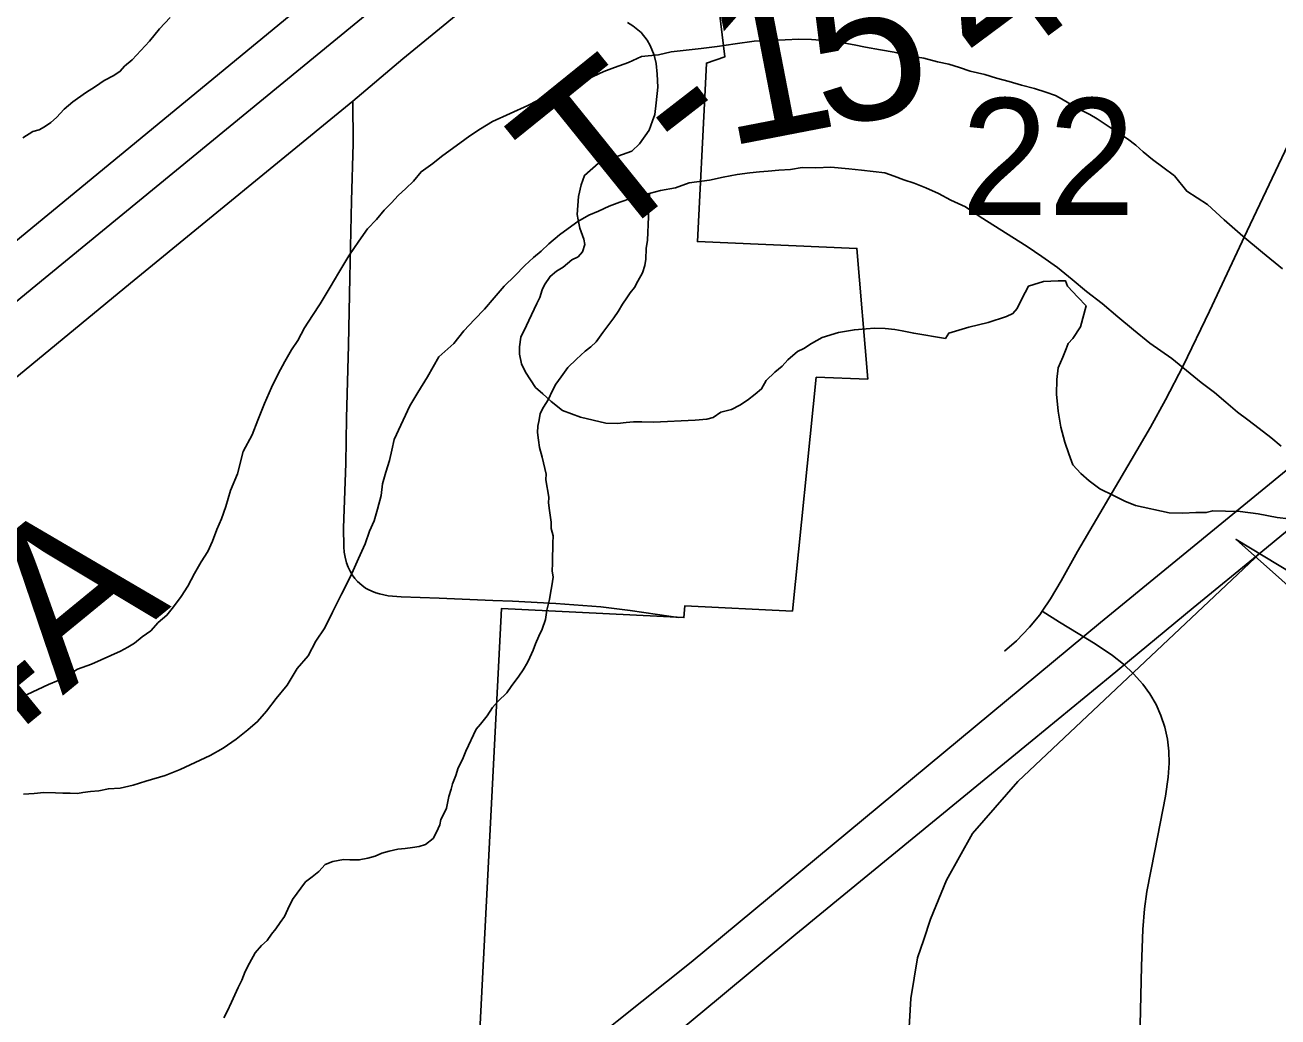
# Model space of a CAD drawing. Extents: x 2.4 to 73.1, y 4.5 to 25.6.
# Drawn here: x 47.6768 to 47.901, y 22.6562 to 22.8338 of the extents above; entities that cross this region are included whole.
import ezdxf

# ---------------------------------------------------------------- set-up
doc = ezdxf.new("R2010")
doc.units = 0
for name, color, linetype in [('GM_X_City_Street', 7, 'Continuous'), ('GM_X_County_Road', 7, 'Continuous'), ('GM_X_Interchange_Ramps', 7, 'Continuous'), ('GM_X_Major_River', 7, 'Continuous'), ('GM_X_Minor_River', 7, 'Continuous'), ('GM_X_Section_Text', 7, 'Continuous'), ('GM_X_Township_Road', 7, 'Continuous'), ('GM_X_Township_Road_Text', 7, 'Continuous'), ('GM_X_US_Route', 7, 'Continuous'), ('SH_Text', 7, 'Continuous')]:
    doc.layers.add(name, color=color, linetype=linetype)

msp = doc.modelspace()

# ---------------------------------------------------------------- linework, layer by layer
at = {"layer": 'GM_X_City_Street'}
for points in [[(47.85212, 22.72168), (47.85422, 22.72357), (47.8566, 22.72598), (47.85842, 22.72821), (47.85884, 22.72884), (47.86035, 22.73105), (47.86227, 22.73428), (47.86519, 22.73952), (47.87475, 22.75586), (47.87821, 22.76177), (47.88093, 22.76667), (47.88406, 22.77277), (47.88881, 22.78257), (47.89552, 22.79695), (47.90341, 22.81353), (47.90533, 22.81798), (47.90623, 22.82036), (47.9069, 22.82259), (47.9081, 22.82729)], [(47.8764, 22.65477), (47.8766, 22.66535), (47.87686, 22.67187), (47.87717, 22.67559), (47.8776, 22.67867), (47.87903, 22.68599), (47.8809, 22.69577), (47.88139, 22.69916), (47.88156, 22.70164), (47.88151, 22.70382), (47.88125, 22.70598), (47.88078, 22.7081), (47.8801, 22.71017), (47.87922, 22.71216), (47.87812, 22.71404), (47.87684, 22.71579), (47.87518, 22.71764), (47.87337, 22.71935), (47.87142, 22.7209), (47.86833, 22.72299), (47.86197, 22.72691), (47.85884, 22.72884)]]:
    msp.add_lwpolyline(points, dxfattribs=at)
at = {"layer": 'GM_X_County_Road'}
msp.add_lwpolyline([(47.79984, 22.84633), (47.80204, 22.8281), (47.79873, 22.82695), (47.79849, 22.82209), (47.79713, 22.79502), (47.82568, 22.79378), (47.82763, 22.7704), (47.81839, 22.77073), (47.81414, 22.72888), (47.79489, 22.72983), (47.79471, 22.72771), (47.76205, 22.72933), (47.75665, 22.62355)], dxfattribs=at)
at = {"layer": 'GM_X_Interchange_Ramps'}
for points in [[(47.83763, 22.67013), (47.83884, 22.67375), (47.84174, 22.6807), (47.84637, 22.6891), (47.85448, 22.69837), (47.89795, 22.73938)], [(47.83117, 22.55193), (47.83478, 22.65028), (47.83536, 22.65955), (47.83652, 22.6668), (47.83763, 22.67013)]]:
    msp.add_lwpolyline(points, dxfattribs=at)
at = {"layer": 'GM_X_Major_River'}
for points in [[(47.90183, 22.79011), (47.8983, 22.79305), (47.89476, 22.79599), (47.89142, 22.79892), (47.88845, 22.80166), (47.88471, 22.80403), (47.8825, 22.80675), (47.88045, 22.80832), (47.87858, 22.80969), (47.87691, 22.81106), (47.87561, 22.81224), (47.87412, 22.81341), (47.87281, 22.81421), (47.8687, 22.81697), (47.86739, 22.81776), (47.8657, 22.81856), (47.86458, 22.81916), (47.86364, 22.81976), (47.86233, 22.82055), (47.86121, 22.82115), (47.85951, 22.82176), (47.85744, 22.82238), (47.85517, 22.82301), (47.85291, 22.82364), (47.85065, 22.82426), (47.84857, 22.82489), (47.84593, 22.82552), (47.84405, 22.82614), (47.84216, 22.82676), (47.84008, 22.82719), (47.83763, 22.82782), (47.83498, 22.82827), (47.83234, 22.82891), (47.82988, 22.82935), (47.82724, 22.82979), (47.82516, 22.83023), (47.82289, 22.83066), (47.82062, 22.83091), (47.81758, 22.83118), (47.81531, 22.83124), (47.81283, 22.83111), (47.81017, 22.83099), (47.80732, 22.83087), (47.80389, 22.83039), (47.80065, 22.8299), (47.79779, 22.82959), (47.79512, 22.82928), (47.79246, 22.82897), (47.79017, 22.82846), (47.78712, 22.82815), (47.78481, 22.82707), (47.78232, 22.82619), (47.78041, 22.82547), (47.77848, 22.82457), (47.77714, 22.82385)], [(47.77714, 22.82385), (47.77848, 22.82457), (47.78041, 22.82547), (47.78232, 22.82619), (47.78481, 22.82707), (47.78712, 22.82815), (47.79017, 22.82846), (47.79246, 22.82897), (47.79512, 22.82928), (47.79779, 22.82959), (47.80065, 22.8299), (47.80389, 22.83039), (47.80732, 22.83087), (47.81017, 22.83099), (47.81283, 22.83111), (47.81531, 22.83124), (47.81758, 22.83118), (47.82062, 22.83091), (47.82289, 22.83066), (47.82516, 22.83023), (47.82724, 22.82979), (47.82988, 22.82935), (47.83234, 22.82891), (47.83498, 22.82827), (47.83763, 22.82782), (47.84008, 22.82719), (47.84216, 22.82676), (47.84405, 22.82614), (47.84593, 22.82552), (47.84857, 22.82489), (47.85065, 22.82426), (47.85291, 22.82364), (47.85517, 22.82301), (47.85744, 22.82238), (47.85951, 22.82176), (47.86121, 22.82115), (47.86233, 22.82055), (47.86364, 22.81976), (47.86458, 22.81916), (47.8657, 22.81856), (47.86739, 22.81776), (47.8687, 22.81697), (47.87281, 22.81421), (47.87412, 22.81341), (47.87561, 22.81224), (47.87691, 22.81106), (47.87858, 22.80969), (47.88045, 22.80832), (47.8825, 22.80675), (47.88471, 22.80403), (47.88845, 22.80166), (47.89142, 22.79892), (47.89476, 22.79599), (47.8983, 22.79305), (47.90183, 22.79011)], [(47.77714, 22.82385), (47.77579, 22.82331), (47.77464, 22.82277), (47.77349, 22.82223), (47.77253, 22.82188), (47.77157, 22.82152), (47.77042, 22.82098), (47.7685, 22.82027), (47.76677, 22.81936), (47.76043, 22.81649), (47.75831, 22.81521), (47.75637, 22.81393), (47.75463, 22.81264), (47.75289, 22.81136), (47.75134, 22.81026), (47.74979, 22.80897), (47.74767, 22.8075), (47.7463, 22.80583), (47.74493, 22.80453), (47.74357, 22.80324), (47.7424, 22.80194), (47.74104, 22.80065), (47.73967, 22.79897), (47.7381, 22.7973), (47.73653, 22.79506), (47.73475, 22.79245), (47.73297, 22.78946), (47.73139, 22.78684), (47.7296, 22.78384), (47.72822, 22.78179), (47.72683, 22.77955), (47.72564, 22.7773), (47.72446, 22.77562), (47.72326, 22.77356), (47.72207, 22.77131), (47.72087, 22.76887), (47.71966, 22.76605), (47.71844, 22.76305), (47.71743, 22.76041), (47.71583, 22.75742), (47.71479, 22.75345), (47.71357, 22.75045), (47.71274, 22.74762), (47.71192, 22.74536), (47.71112, 22.74348), (47.71031, 22.74141), (47.7095, 22.73953), (47.70831, 22.73767), (47.70712, 22.73561), (47.70592, 22.73336), (47.70474, 22.73149), (47.70336, 22.72962), (47.70219, 22.72814), (47.70063, 22.72685), (47.69927, 22.72536), (47.69772, 22.72426), (47.69636, 22.72316), (47.69521, 22.72243), (47.69386, 22.7217), (47.68867, 22.71936), (47.68618, 22.71848), (47.68444, 22.71738), (47.68271, 22.71648), (47.68098, 22.71576), (47.67906, 22.71486), (47.67714, 22.71396), (47.67503, 22.71325)], [(47.67503, 22.71325), (47.67714, 22.71396), (47.67906, 22.71486), (47.68098, 22.71576), (47.68271, 22.71648), (47.68444, 22.71738), (47.68618, 22.71848), (47.68867, 22.71936), (47.69386, 22.7217), (47.69521, 22.72243), (47.69636, 22.72316), (47.69772, 22.72426), (47.69927, 22.72536), (47.70063, 22.72685), (47.70219, 22.72814), (47.70336, 22.72962), (47.70474, 22.73149), (47.70592, 22.73336), (47.70712, 22.73561), (47.70831, 22.73767), (47.7095, 22.73953), (47.71031, 22.74141), (47.71112, 22.74348), (47.71192, 22.74536), (47.71274, 22.74762), (47.71357, 22.75045), (47.71479, 22.75345), (47.71583, 22.75742), (47.71743, 22.76041), (47.71844, 22.76305), (47.71966, 22.76605), (47.72087, 22.76887), (47.72207, 22.77131), (47.72326, 22.77356), (47.72446, 22.77562), (47.72564, 22.7773), (47.72683, 22.77955), (47.72822, 22.78179), (47.7296, 22.78384), (47.73139, 22.78684), (47.73297, 22.78946), (47.73475, 22.79245), (47.73653, 22.79506), (47.7381, 22.7973), (47.73967, 22.79897), (47.74104, 22.80065), (47.7424, 22.80194), (47.74357, 22.80324), (47.74493, 22.80453), (47.7463, 22.80583), (47.74767, 22.8075), (47.74979, 22.80897), (47.75134, 22.81026), (47.75289, 22.81136), (47.75463, 22.81264), (47.75637, 22.81393), (47.75831, 22.81521), (47.76043, 22.81649), (47.76677, 22.81936), (47.7685, 22.82027), (47.77042, 22.82098), (47.77157, 22.82152), (47.77253, 22.82188), (47.77349, 22.82223), (47.77464, 22.82277), (47.77579, 22.82331), (47.77714, 22.82385)], [(47.6765, 22.69612), (47.67841, 22.69626), (47.68012, 22.69641), (47.68221, 22.69636), (47.68354, 22.69632), (47.68487, 22.69629), (47.68619, 22.69626), (47.68715, 22.69642), (47.68848, 22.69658), (47.69, 22.69673), (47.69172, 22.69707), (47.69381, 22.6972), (47.69611, 22.69771), (47.6984, 22.69842), (47.70185, 22.69947), (47.70453, 22.70054), (47.70722, 22.7018), (47.70991, 22.70306), (47.71223, 22.70433), (47.71455, 22.70598), (47.71668, 22.70764), (47.71842, 22.70911), (47.71999, 22.71097), (47.72175, 22.71321), (47.72371, 22.71562), (47.7255, 22.71862), (47.72745, 22.72085), (47.72885, 22.72347), (47.73043, 22.7259), (47.73183, 22.72871), (47.73343, 22.7319), (47.73503, 22.73509), (47.73644, 22.73828), (47.73764, 22.74091), (47.73846, 22.74317), (47.73927, 22.74505), (47.73989, 22.74712), (47.74052, 22.74957), (47.74076, 22.75166), (47.74138, 22.75373), (47.742, 22.7558), (47.74243, 22.75769), (47.74286, 22.75958), (47.74567, 22.76559), (47.74706, 22.76802), (47.74884, 22.77082), (47.75083, 22.77438), (47.75355, 22.77678), (47.75531, 22.77901), (47.75726, 22.78105), (47.75902, 22.78291), (47.76078, 22.78495), (47.76254, 22.787), (47.76448, 22.78885), (47.76624, 22.7907), (47.7678, 22.79218), (47.76915, 22.79329), (47.77051, 22.79458), (47.77246, 22.79624), (47.774, 22.79734), (47.77574, 22.79863), (47.77767, 22.79972), (47.7794, 22.80043), (47.78132, 22.80133), (47.78324, 22.80204), (47.78534, 22.80275), (47.78783, 22.80345), (47.79051, 22.80414), (47.79318, 22.80464), (47.79567, 22.80553), (47.79929, 22.806), (47.80177, 22.80651), (47.80425, 22.80702), (47.80654, 22.80734), (47.80825, 22.80749), (47.80978, 22.80764), (47.81168, 22.80778), (47.81377, 22.80792), (47.81587, 22.80824), (47.81834, 22.80818)], [(47.6765, 22.69612), (47.67841, 22.69626), (47.68012, 22.69641), (47.68221, 22.69636), (47.68354, 22.69632), (47.68487, 22.69629), (47.68619, 22.69626), (47.68715, 22.69642), (47.68848, 22.69658), (47.69, 22.69673), (47.69172, 22.69707), (47.69381, 22.6972), (47.69611, 22.69771), (47.6984, 22.69842), (47.70185, 22.69947), (47.70453, 22.70054), (47.70722, 22.7018), (47.70991, 22.70306), (47.71223, 22.70433), (47.71455, 22.70598), (47.71668, 22.70764), (47.71842, 22.70911), (47.71999, 22.71097), (47.72175, 22.71321), (47.72371, 22.71562), (47.7255, 22.71862), (47.72745, 22.72085), (47.72885, 22.72347), (47.73043, 22.7259), (47.73183, 22.72871), (47.73343, 22.7319), (47.73503, 22.73509), (47.73644, 22.73828), (47.73764, 22.74091), (47.73846, 22.74317), (47.73927, 22.74505), (47.73989, 22.74712), (47.74052, 22.74957), (47.74076, 22.75166), (47.74138, 22.75373), (47.742, 22.7558), (47.74243, 22.75769), (47.74286, 22.75958), (47.74567, 22.76559), (47.74706, 22.76802), (47.74884, 22.77082), (47.75083, 22.77438), (47.75355, 22.77678), (47.75531, 22.77901), (47.75726, 22.78105), (47.75902, 22.78291), (47.76078, 22.78495), (47.76254, 22.787), (47.76448, 22.78885), (47.76624, 22.7907), (47.7678, 22.79218), (47.76915, 22.79329), (47.77051, 22.79458), (47.77246, 22.79624), (47.774, 22.79734), (47.77574, 22.79863), (47.77767, 22.79972), (47.7794, 22.80043), (47.78132, 22.80133), (47.78324, 22.80204), (47.78534, 22.80275), (47.78783, 22.80345), (47.79051, 22.80414), (47.79318, 22.80464), (47.79567, 22.80553), (47.79929, 22.806), (47.80177, 22.80651), (47.80425, 22.80702), (47.80654, 22.80734), (47.80825, 22.80749), (47.80978, 22.80764), (47.81168, 22.80778), (47.81377, 22.80792), (47.81587, 22.80824), (47.81834, 22.80818)], [(47.81834, 22.80818), (47.821, 22.8083), (47.82422, 22.80803), (47.82649, 22.80778), (47.82858, 22.80754), (47.83066, 22.8073), (47.83235, 22.80669), (47.83405, 22.80607), (47.83593, 22.80546), (47.838, 22.80464), (47.84026, 22.80364), (47.8425, 22.80244), (47.84513, 22.80123), (47.84775, 22.79946), (47.85616, 22.79412), (47.85878, 22.79234), (47.86158, 22.79037), (47.86418, 22.78822), (47.86678, 22.78606), (47.86958, 22.7839), (47.87237, 22.78155), (47.87516, 22.7792), (47.87814, 22.77685), (47.88206, 22.77409), (47.88466, 22.77194), (47.88727, 22.76978), (47.88969, 22.76801), (47.89174, 22.76625), (47.89378, 22.76449), (47.89565, 22.76311), (47.8977, 22.76154), (47.89975, 22.75997), (47.90161, 22.7584)], [(47.81834, 22.80818), (47.821, 22.8083), (47.82422, 22.80803), (47.82649, 22.80778), (47.82858, 22.80754), (47.83066, 22.8073), (47.83235, 22.80669), (47.83405, 22.80607), (47.83593, 22.80546), (47.838, 22.80464), (47.84026, 22.80364), (47.8425, 22.80244), (47.84513, 22.80123), (47.84775, 22.79946), (47.85616, 22.79412), (47.85878, 22.79234), (47.86158, 22.79037), (47.86418, 22.78822), (47.86678, 22.78606), (47.86958, 22.7839), (47.87237, 22.78155), (47.87516, 22.7792), (47.87814, 22.77685), (47.88206, 22.77409), (47.88466, 22.77194), (47.88727, 22.76978), (47.88969, 22.76801), (47.89174, 22.76625), (47.89378, 22.76449), (47.89565, 22.76311), (47.8977, 22.76154), (47.89975, 22.75997), (47.90161, 22.7584)]]:
    msp.add_lwpolyline(points, dxfattribs=at)
at = {"layer": 'GM_X_Minor_River'}
for points in [[(47.67641, 22.81358), (47.67815, 22.81468), (47.6793, 22.81503), (47.68026, 22.81557), (47.68142, 22.8163), (47.68239, 22.81723), (47.68376, 22.81871), (47.68531, 22.82), (47.68763, 22.82165), (47.68937, 22.82275), (47.69092, 22.82385), (47.69265, 22.82475), (47.69381, 22.82549), (47.69459, 22.82641), (47.69595, 22.82752), (47.69751, 22.82919), (47.69907, 22.83086), (47.70083, 22.83309), (47.70278, 22.83513)], [(47.78462, 22.8342), (47.78556, 22.83361), (47.78705, 22.83243), (47.78815, 22.83107), (47.7887, 22.83011), (47.78941, 22.82838), (47.78976, 22.82685), (47.7899, 22.82495), (47.79003, 22.82267), (47.78977, 22.81983), (47.78953, 22.81774), (47.78912, 22.81662), (47.78851, 22.81492), (47.78674, 22.8125), (47.78537, 22.8112), (47.78288, 22.81032), (47.78097, 22.80961), (47.77943, 22.80907), (47.77691, 22.80686), (47.7763, 22.80517), (47.77586, 22.80309), (47.77559, 22.79987), (47.77576, 22.79891), (47.7761, 22.79738), (47.77681, 22.79547), (47.77698, 22.79451), (47.77657, 22.79319), (47.77578, 22.79227), (47.77463, 22.79173), (47.77308, 22.79044), (47.77192, 22.78971), (47.77076, 22.78878), (47.76977, 22.78729), (47.76937, 22.78635)], [(47.78858, 22.80364), (47.78819, 22.79527), (47.78797, 22.79376), (47.78792, 22.79186), (47.7877, 22.79073), (47.78729, 22.78941), (47.78649, 22.78791), (47.78589, 22.78678), (47.78511, 22.78585), (47.78452, 22.78492), (47.78373, 22.7838), (47.78294, 22.78249), (47.78215, 22.78137), (47.78018, 22.77876), (47.779, 22.77708), (47.77803, 22.77616), (47.77706, 22.77542), (47.77551, 22.77394), (47.77395, 22.77246), (47.77277, 22.77078), (47.77179, 22.76948), (47.77119, 22.76836), (47.77039, 22.76667), (47.76959, 22.76536), (47.76899, 22.76423), (47.76878, 22.7631), (47.76856, 22.76197), (47.76853, 22.76083), (47.76869, 22.75949), (47.76884, 22.75816), (47.76937, 22.75644), (47.77005, 22.75338), (47.77003, 22.75243), (47.77019, 22.75129), (47.77036, 22.75034), (47.77052, 22.74919), (47.77049, 22.74824), (47.77065, 22.74691), (47.77098, 22.74481), (47.77095, 22.74367), (47.7713, 22.74234), (47.77126, 22.74101), (47.77124, 22.74006), (47.77121, 22.73873), (47.77117, 22.7374), (47.77114, 22.73607), (47.7713, 22.73493), (47.77107, 22.73341), (47.77085, 22.73209), (47.77063, 22.73096), (47.7702, 22.72907), (47.76997, 22.72737), (47.76936, 22.72567), (47.76876, 22.72436), (47.76815, 22.72304), (47.76775, 22.72191), (47.76714, 22.7206), (47.76674, 22.71966), (47.76595, 22.71835), (47.76516, 22.71723), (47.76378, 22.71537), (47.76299, 22.71425), (47.76144, 22.71277), (47.76046, 22.71165), (47.75947, 22.71016), (47.7583, 22.70867), (47.75751, 22.70774), (47.75571, 22.7038), (47.7551, 22.70229), (47.7543, 22.7008), (47.75389, 22.69948), (47.75328, 22.69797), (47.75307, 22.69703), (47.75266, 22.69571), (47.75222, 22.69363), (47.75182, 22.69269), (47.75122, 22.69157), (47.75101, 22.69062), (47.75041, 22.68931), (47.74981, 22.68819), (47.74845, 22.68708), (47.7473, 22.68673), (47.74616, 22.68657), (47.74483, 22.68641), (47.74349, 22.68626), (47.74196, 22.68592), (47.74063, 22.68557), (47.73947, 22.68503), (47.73813, 22.68468), (47.73661, 22.68434), (47.7349, 22.68439), (47.73376, 22.68441), (47.73185, 22.68408), (47.73051, 22.68355), (47.72934, 22.68225), (47.72817, 22.68133), (47.72701, 22.68041), (47.72465, 22.67724), (47.72385, 22.67555), (47.72325, 22.67424), (47.72246, 22.67312)], [(47.76937, 22.78635), (47.76895, 22.78503), (47.76836, 22.78391), (47.76695, 22.7809), (47.76655, 22.77997), (47.76555, 22.7779), (47.76531, 22.7762), (47.76528, 22.77487), (47.76562, 22.77315), (47.76634, 22.77162), (47.76725, 22.77026), (47.76817, 22.76891), (47.76947, 22.76774), (47.77096, 22.76637), (47.77301, 22.7648), (47.7762, 22.76358), (47.78074, 22.76251), (47.78282, 22.76246), (47.78435, 22.76261), (47.78568, 22.76277), (47.7872, 22.76273), (47.78929, 22.76268), (47.79176, 22.76281), (47.79423, 22.76293), (47.7967, 22.76306), (47.7988, 22.7632), (47.79994, 22.76355), (47.8013, 22.76446), (47.80321, 22.76498), (47.80475, 22.76571), (47.8061, 22.76662), (47.80746, 22.76773), (47.80862, 22.76865), (47.80942, 22.77015), (47.81097, 22.77162), (47.81233, 22.77273), (47.81331, 22.77384), (47.81505, 22.77532), (47.81621, 22.77586), (47.81756, 22.77678), (47.81949, 22.77787), (47.82236, 22.77874), (47.82522, 22.77924), (47.82731, 22.77938), (47.82883, 22.77953), (47.83073, 22.77948), (47.83244, 22.77925), (47.83376, 22.77902), (47.83584, 22.77859), (47.84151, 22.77769), (47.84211, 22.77862), (47.84574, 22.77967), (47.84918, 22.78053), (47.85244, 22.78159), (47.85359, 22.78213), (47.85437, 22.78306), (47.85518, 22.78475), (47.85637, 22.787), (47.85733, 22.78735), (47.85905, 22.78788), (47.86171, 22.788), (47.86304, 22.78797), (47.8634, 22.78701), (47.86525, 22.78506), (47.86673, 22.78351), (47.86569, 22.77973), (47.8643, 22.77768), (47.86352, 22.77675), (47.86312, 22.77581), (47.86251, 22.77431), (47.8617, 22.77243), (47.86146, 22.77035), (47.8614, 22.76769), (47.8617, 22.76464), (47.8622, 22.76178), (47.86289, 22.75911), (47.8636, 22.757), (47.86431, 22.75508), (47.86579, 22.75353), (47.86727, 22.75216), (47.86914, 22.75078), (47.87158, 22.74958), (47.87364, 22.74858), (47.87552, 22.74777), (47.88157, 22.74648), (47.88403, 22.74642), (47.88632, 22.74655), (47.88821, 22.7465), (47.88936, 22.74685), (47.89164, 22.74679), (47.8943, 22.74673), (47.89752, 22.74626), (47.90092, 22.74561), (47.903, 22.74537)], [(47.72246, 22.67312), (47.72167, 22.672), (47.72089, 22.67107), (47.7201, 22.66995), (47.71913, 22.66902), (47.71796, 22.66772), (47.71696, 22.66585), (47.71616, 22.66435), (47.71556, 22.66285), (47.71495, 22.66153), (47.71435, 22.66022), (47.71375, 22.6589), (47.71295, 22.65721), (47.71235, 22.65609)]]:
    msp.add_lwpolyline(points, dxfattribs=at)
at = {"layer": 'GM_X_Township_Road'}
for points in [[(47.73544, 22.82016), (47.74442, 22.8277), (47.76054, 22.84093), (47.77186, 22.85017), (47.77659, 22.8537), (47.77977, 22.85564), (47.78448, 22.85803), (47.78906, 22.85995), (47.7929, 22.86123), (47.79743, 22.86229), (47.80265, 22.86313), (47.81595, 22.86443), (47.81965, 22.86492), (47.82267, 22.86567), (47.82499, 22.86655), (47.82688, 22.86761), (47.82834, 22.86878), (47.82959, 22.87016), (47.83113, 22.87249), (47.83264, 22.87477)], [(47.57472, 22.68804), (47.59269, 22.70287), (47.63372, 22.73666), (47.65225, 22.7518), (47.67359, 22.7694), (47.69566, 22.78757), (47.73544, 22.82016)], [(47.76401, 22.73066), (47.76053, 22.73079), (47.75092, 22.73118), (47.74411, 22.73142), (47.74257, 22.73154), (47.7418, 22.73163), (47.74103, 22.73177), (47.74024, 22.73196), (47.73956, 22.73216), (47.73885, 22.73242), (47.73817, 22.73274), (47.73772, 22.73301), (47.73707, 22.73352), (47.73632, 22.73415), (47.73582, 22.73472), (47.73536, 22.73537), (47.73496, 22.73605), (47.73464, 22.73675), (47.73435, 22.73754), (47.73409, 22.73853), (47.73393, 22.73941), (47.73384, 22.74038), (47.73377, 22.7438), (47.73418, 22.75532), (47.73433, 22.76341), (47.73469, 22.77648), (47.73491, 22.78861), (47.73522, 22.80231), (47.7355, 22.81257), (47.73544, 22.82016)], [(47.79368, 22.72772), (47.79245, 22.72788), (47.78508, 22.72899), (47.77984, 22.72966), (47.77178, 22.73022), (47.76401, 22.73066)]]:
    msp.add_lwpolyline(points, dxfattribs=at)
at = {"layer": 'GM_X_US_Route'}
msp.add_line((47.89795, 22.73938), (47.92584, 22.76227), dxfattribs=at)
for points in [[(47.36905, 22.54351), (47.45597, 22.61475), (47.79326, 22.89237), (48.06192, 23.11358), (48.07622, 23.12575), (48.12981, 23.16882), (48.15711, 23.19085), (48.18012, 23.21009), (48.19607, 23.22324), (48.2061, 23.23081), (48.23092, 23.25152), (48.24556, 23.26369)], [(47.37628, 22.53853), (47.40911, 22.56548), (47.43797, 22.58912), (47.46101, 22.60808), (47.57383, 22.70092), (47.6238, 22.74196), (47.67803, 22.78663), (47.73869, 22.83628)], [(47.6789, 22.56251), (47.6823, 22.56713), (47.68855, 22.5742), (47.69545, 22.58144), (47.70408, 22.58958), (47.71444, 22.59878), (47.72825, 22.61045), (47.76426, 22.64071), (47.78276, 22.65547), (47.79599, 22.66602), (47.86931, 22.72685), (47.9186, 22.76725)], [(47.80088, 22.65953), (47.81477, 22.67103), (47.85707, 22.70573), (47.87099, 22.7172), (47.88587, 22.72945), (47.89795, 22.73938)], [(47.68897, 22.56225), (47.69307, 22.56705), (47.70359, 22.57831), (47.70756, 22.58178), (47.71527, 22.58851), (47.72833, 22.59952), (47.76105, 22.62649), (47.76918, 22.63316), (47.77912, 22.64138), (47.79394, 22.65378), (47.80088, 22.65953)]]:
    msp.add_lwpolyline(points, dxfattribs=at)
at = {"layer": 'SH_Text'}
msp.add_lwpolyline([(48.98583, 22.0812), (47.89355, 22.74171), (48.98583, 21.76911)], close=True, dxfattribs=at)

# ---------------------------------------------------------------- texts
at = {"layer": 'GM_X_Section_Text'}
msp.add_text('22', height=0.020928, rotation=0, dxfattribs=at).set_placement((47.84435, 22.79974))
at = {"layer": 'GM_X_Township_Road_Text'}
for s, height, rotation, p in [('4', 0.02841, 36.6135, (47.84937, 22.82399)), ('5', 0.02841, 10.3709, (47.81926, 22.81524)), ('1', 0.02841, 10.9583, (47.80215, 22.81193)), ('T', 0.02841, 38.8974, (47.77968, 22.79297)), ('-', 0.02841, 37.7613, (47.7961, 22.80622)), ('T-154A', 0.028409, 39.335, (47.60672, 22.65078))]:
    msp.add_text(s, height=height, rotation=rotation, dxfattribs=at).set_placement(p)

doc.saveas('drawing.dxf')
